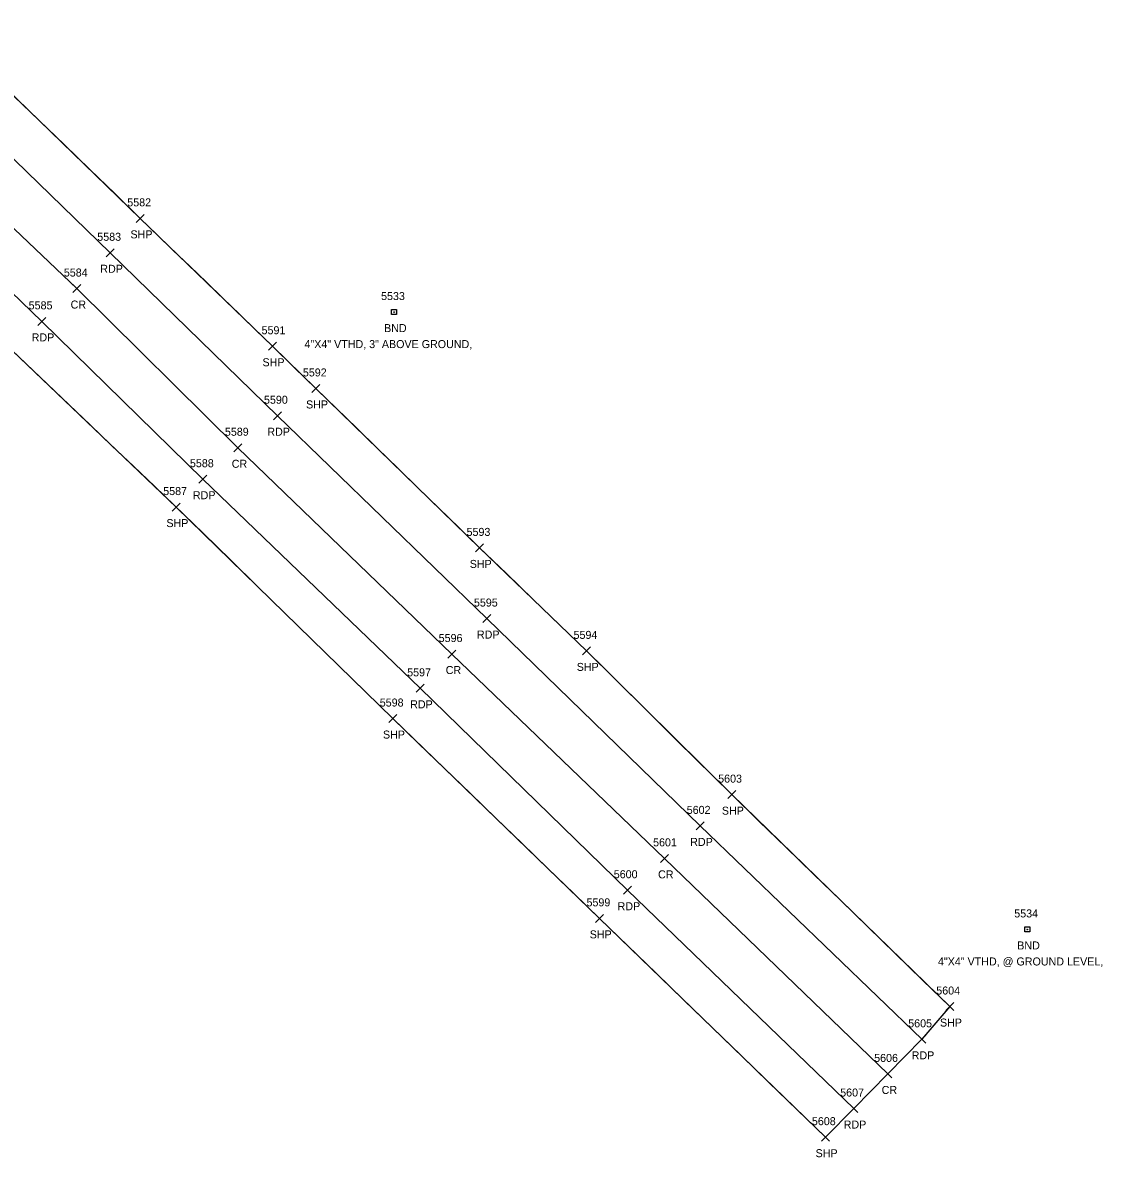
# Model space of a CAD drawing. Extents: x 1472233 to 1475777, y 540726 to 543442.
# Drawn here: x 1475254.7 to 1475524.6, y 540823.4 to 541106.8 of the extents above; entities that cross this region are included whole.
import ezdxf

# ---------------------------------------------------------------- set-up
doc = ezdxf.new("R2010")
doc.units = 0
for name, color, linetype in [('Level 18', 7, 'Continuous'), ('LSOGP', 7, 'Continuous'), ('M_A', 7, 'Continuous'), ('M_C', 7, 'Continuous'), ('M_I', 7, 'Continuous'), ('P_A', 7, 'Continuous'), ('P_I', 7, 'Continuous'), ('P_TIC', 7, 'Continuous'), ('PET', 7, 'Continuous'), ('PRC', 7, 'Continuous'), ('PSP', 7, 'Continuous')]:
    doc.layers.add(name, color=color, linetype=linetype)

msp = doc.modelspace()

# ---------------------------------------------------------------- linework, layer by layer
at = {"layer": 'Level 18'}
for points in [[(1475346.96, 541035.16), (1475348.21, 541035.16), (1475348.21, 541033.91), (1475346.96, 541033.91)], [(1475505.23, 540880.93), (1475506.48, 540880.93), (1475506.48, 540879.68), (1475505.23, 540879.68)]]:
    msp.add_lwpolyline(points, close=True, dxfattribs=at)
for centre in [(1475347.59, 541034.54), (1475505.86, 540880.3)]:
    msp.add_circle(centre, 0.0833, dxfattribs=at)
at = {"layer": 'LSOGP'}
msp.add_lwpolyline([(1475252.55, 541088.5), (1475258.87, 541082.39), (1475265.19, 541076.28), (1475271.51, 541070.17), (1475277.83, 541064.06), (1475284.15, 541057.95), (1475288.28, 541053.95), (1475292.4, 541049.96), (1475296.53, 541045.97), (1475300.65, 541041.97), (1475304.78, 541037.98), (1475308.9, 541033.99), (1475313.03, 541029.99), (1475317.15, 541026), (1475322.6, 541020.73), (1475328.04, 541015.46), (1475333.15, 541010.48), (1475338.27, 541005.5), (1475343.38, 541000.52), (1475348.5, 540995.54), (1475353.61, 540990.56), (1475358.73, 540985.58), (1475363.84, 540980.6), (1475368.96, 540975.62), (1475375.64, 540969.19), (1475382.33, 540962.75), (1475389.01, 540956.32), (1475395.7, 540949.89), (1475400.23, 540945.4), (1475404.77, 540940.91), (1475409.3, 540936.42), (1475413.83, 540931.94), (1475418.37, 540927.45), (1475422.9, 540922.96), (1475427.44, 540918.47), (1475431.97, 540913.98), (1475438.79, 540907.37), (1475445.6, 540900.75), (1475452.42, 540894.13), (1475459.24, 540887.51), (1475466.05, 540880.89), (1475472.87, 540874.28), (1475479.68, 540867.66), (1475486.5, 540861.04), (1475479.47, 540852.85), (1475471.02, 540844.2), (1475462.48, 540835.56), (1475455.4, 540828.4), (1475448.34, 540835.23), (1475441.29, 540842.07), (1475434.23, 540848.9), (1475427.17, 540855.73), (1475420.12, 540862.57), (1475413.06, 540869.4), (1475406, 540876.24), (1475398.94, 540883.07), (1475392.48, 540889.31), (1475386.02, 540895.55), (1475379.56, 540901.79), (1475373.1, 540908.03), (1475366.64, 540914.27), (1475360.18, 540920.51), (1475353.72, 540926.75), (1475347.26, 540932.99), (1475340.49, 540939.59), (1475333.73, 540946.2), (1475326.96, 540952.8), (1475320.2, 540959.4), (1475313.43, 540966.01), (1475306.66, 540972.61), (1475299.9, 540979.21), (1475287.77, 540990.93), (1475282.41, 540996.04), (1475277.05, 541001.15), (1475271.69, 541006.27), (1475266.33, 541011.38), (1475260.97, 541016.49), (1475255.61, 541021.61), (1475250.25, 541026.72)], dxfattribs=at)
at = {"layer": 'P_TIC'}
for points in [[(1475283.15, 541056.95), (1475285.15, 541058.95)], [(1475285.15, 541056.95), (1475283.15, 541058.95)], [(1475275.65, 541048.35), (1475277.65, 541050.35)], [(1475277.65, 541048.35), (1475275.65, 541050.35)], [(1475267.29, 541039.42), (1475269.29, 541041.42)], [(1475269.29, 541039.42), (1475267.29, 541041.42)], [(1475258.5, 541031.22), (1475260.5, 541033.22)], [(1475260.5, 541031.22), (1475258.5, 541033.22)], [(1475316.15, 541025), (1475318.15, 541027)], [(1475318.15, 541025), (1475316.15, 541027)], [(1475327.04, 541014.46), (1475329.04, 541016.46)], [(1475329.04, 541014.46), (1475327.04, 541016.46)], [(1475317.4, 541007.64), (1475319.4, 541009.64)], [(1475319.4, 541007.64), (1475317.4, 541009.64)], [(1475307.56, 540999.64), (1475309.56, 541001.64)], [(1475309.56, 540999.64), (1475307.56, 541001.64)], [(1475298.81, 540991.78), (1475300.81, 540993.78)], [(1475300.81, 540991.78), (1475298.81, 540993.78)], [(1475292.13, 540984.82), (1475294.13, 540986.82)], [(1475294.13, 540984.82), (1475292.13, 540986.82)], [(1475367.96, 540974.62), (1475369.96, 540976.62)], [(1475369.96, 540974.62), (1475367.96, 540976.62)], [(1475369.8, 540956.97), (1475371.8, 540958.97)], [(1475371.8, 540956.97), (1475369.8, 540958.97)], [(1475394.7, 540948.89), (1475396.7, 540950.89)], [(1475396.7, 540948.89), (1475394.7, 540950.89)], [(1475361.05, 540948.11), (1475363.05, 540950.11)], [(1475363.05, 540948.11), (1475361.05, 540950.11)], [(1475353.11, 540939.54), (1475355.11, 540941.54)], [(1475355.11, 540939.54), (1475353.11, 540941.54)], [(1475346.26, 540931.99), (1475348.26, 540933.99)], [(1475348.26, 540931.99), (1475346.26, 540933.99)], [(1475430.97, 540912.98), (1475432.97, 540914.98)], [(1475432.97, 540912.98), (1475430.97, 540914.98)], [(1475423.11, 540905.17), (1475425.11, 540907.17)], [(1475425.11, 540905.17), (1475423.11, 540907.17)], [(1475414.14, 540897.06), (1475416.14, 540899.06)], [(1475416.14, 540897.06), (1475414.14, 540899.06)], [(1475404.96, 540889.09), (1475406.96, 540891.09)], [(1475406.96, 540889.09), (1475404.96, 540891.09)], [(1475397.94, 540882.07), (1475399.94, 540884.07)], [(1475399.94, 540882.07), (1475397.94, 540884.07)], [(1475485.5, 540860.04), (1475487.5, 540862.04)], [(1475487.5, 540860.04), (1475485.5, 540862.04)], [(1475478.47, 540851.85), (1475480.47, 540853.85)], [(1475480.47, 540851.85), (1475478.47, 540853.85)], [(1475470.02, 540843.2), (1475472.02, 540845.2)], [(1475472.02, 540843.2), (1475470.02, 540845.2)], [(1475461.48, 540834.56), (1475463.48, 540836.56)], [(1475463.48, 540834.56), (1475461.48, 540836.56)], [(1475454.4, 540827.4), (1475456.4, 540829.4)], [(1475456.4, 540827.4), (1475454.4, 540829.4)]]:
    msp.add_lwpolyline(points, dxfattribs=at)
at = {"layer": 'PET'}
for points in [[(1475225.84, 541098.59), (1475276.65, 541049.35), (1475318.4, 541008.64), (1475370.8, 540957.97), (1475424.11, 540906.17), (1475479.47, 540852.85)], [(1475208.27, 541081.68), (1475259.5, 541032.22), (1475299.81, 540992.78), (1475354.11, 540940.54), (1475405.96, 540890.09), (1475462.48, 540835.56)]]:
    msp.add_lwpolyline(points, dxfattribs=at)
at = {"layer": 'PRC'}
msp.add_lwpolyline([(1475216.19, 541089.87), (1475268.29, 541040.42), (1475308.56, 541000.64), (1475362.05, 540949.11), (1475415.14, 540898.06), (1475471.02, 540844.2)], dxfattribs=at)
at = {"layer": 'PSP'}
for points in [[(1475233.59, 541106.84), (1475284.15, 541057.95), (1475317.15, 541026), (1475328.04, 541015.46), (1475368.96, 540975.62), (1475395.7, 540949.89), (1475431.97, 540913.98), (1475486.5, 540861.04)], [(1475250.25, 541026.72), (1475293.13, 540985.82), (1475347.26, 540932.99), (1475398.94, 540883.07), (1475455.4, 540828.4)]]:
    msp.add_lwpolyline(points, dxfattribs=at)

# ---------------------------------------------------------------- texts
at = {"layer": 'M_A'}
for p in [(1475345.08, 541029.54), (1475503.35, 540875.3)]:
    msp.add_text('BND', height=2, dxfattribs=at).set_placement(p)
at = {"layer": 'M_C'}
for s, p in [('4"X4" VTHD, 3" ABOVE GROUND,', (1475325.18, 541025.54)), ('4"X4" VTHD, @ GROUND LEVEL,', (1475483.53, 540871.3))]:
    msp.add_text(s, height=2, dxfattribs=at).set_placement(p)
at = {"layer": 'M_I'}
for s, p in [('5533', (1475344.33, 541037.54)), ('5534', (1475502.6, 540883.3))]:
    msp.add_text(s, height=2, dxfattribs=at).set_placement(p)
at = {"layer": 'P_A'}
for s, p in [('SHP', (1475281.69, 541052.95)), ('RDP', (1475274.14, 541044.35)), ('CR', (1475266.72, 541035.42)), ('RDP', (1475256.99, 541027.22)), ('SHP', (1475314.69, 541021)), ('SHP', (1475325.58, 541010.46)), ('RDP', (1475315.89, 541003.64)), ('CR', (1475307, 540995.64)), ('RDP', (1475297.29, 540987.78)), ('SHP', (1475290.67, 540980.82)), ('SHP', (1475366.49, 540970.62)), ('RDP', (1475368.29, 540952.97)), ('CR', (1475360.48, 540944.11)), ('SHP', (1475393.23, 540944.89)), ('RDP', (1475351.6, 540935.54)), ('SHP', (1475344.8, 540927.99)), ('SHP', (1475429.51, 540908.98)), ('RDP', (1475421.6, 540901.17)), ('CR', (1475413.57, 540893.06)), ('RDP', (1475403.45, 540885.09)), ('SHP', (1475396.48, 540878.07)), ('SHP', (1475484.03, 540856.04)), ('RDP', (1475476.96, 540847.85)), ('CR', (1475469.45, 540839.2)), ('RDP', (1475459.96, 540830.56)), ('SHP', (1475452.94, 540823.4))]:
    msp.add_text(s, height=2, dxfattribs=at).set_placement(p)
at = {"layer": 'P_I'}
for s, p in [('5582', (1475280.89, 541060.95)), ('5583', (1475273.39, 541052.35)), ('5584', (1475265.03, 541043.42)), ('5585', (1475256.24, 541035.22)), ('5591', (1475314.46, 541029)), ('5592', (1475324.78, 541018.46)), ('5590', (1475315.06, 541011.64)), ('5589', (1475305.29, 541003.64)), ('5588', (1475296.55, 540995.78)), ('5587', (1475289.87, 540988.82)), ('5593', (1475365.7, 540978.62)), ('5595', (1475367.54, 540960.97)), ('5596', (1475358.73, 540952.11)), ('5594', (1475392.44, 540952.89)), ('5597', (1475350.85, 540943.54)), ('5598', (1475344, 540935.99)), ('5603', (1475428.59, 540916.98)), ('5602', (1475420.73, 540909.17)), ('5601', (1475412.32, 540901.06)), ('5600', (1475402.49, 540893.09)), ('5599', (1475395.68, 540886.07)), ('5604', (1475483.11, 540864.04)), ('5605', (1475476.09, 540855.85)), ('5606', (1475467.58, 540847.2)), ('5607', (1475459.09, 540838.56)), ('5608', (1475452.02, 540831.4))]:
    msp.add_text(s, height=2, dxfattribs=at).set_placement(p)

doc.saveas('drawing.dxf')
